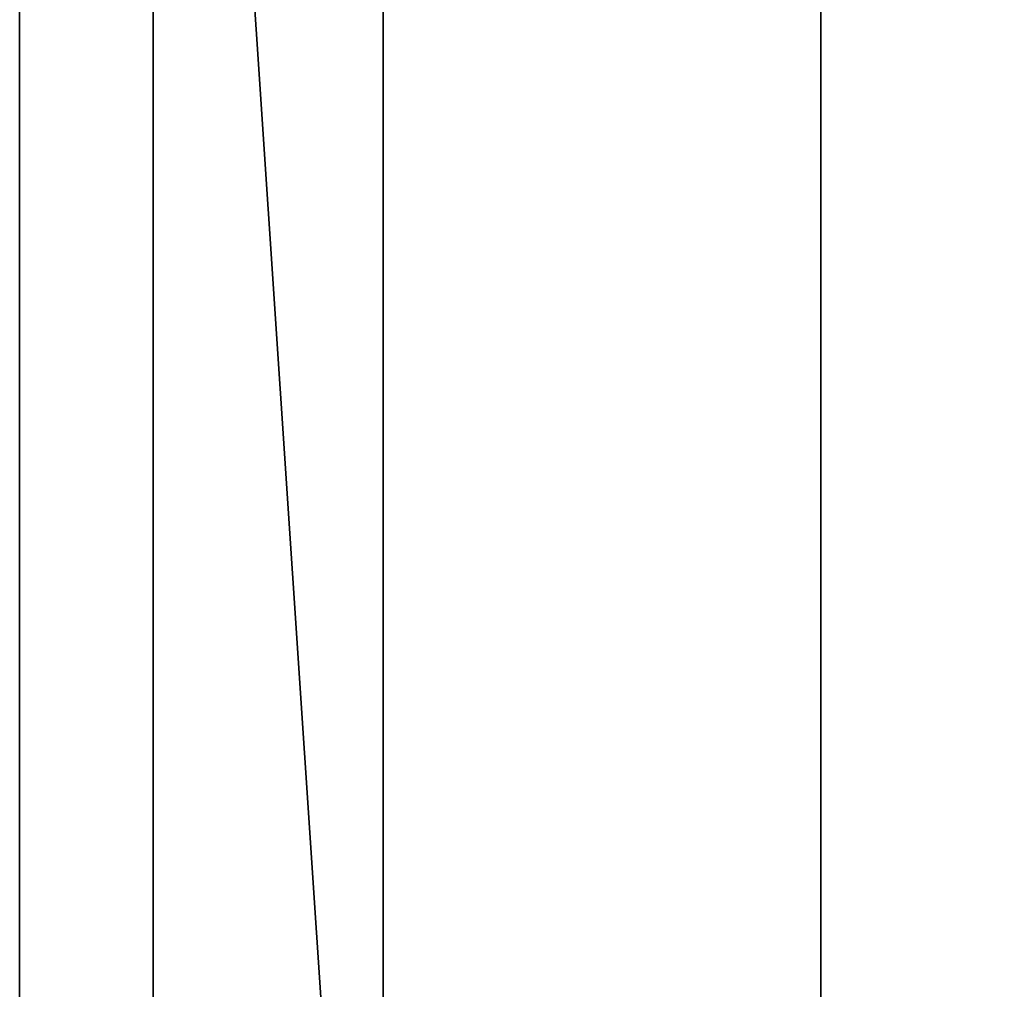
# Model space of a CAD drawing. Header units: millimetres. Extents: x -490 to 6690, y -115 to 152.
# Tile 736 of 1056: x 3413 to 3446, y 22 to 54. Entities that reach past the tile are written whole.
import ezdxf

# ---------------------------------------------------------------- set-up
doc = ezdxf.new("R2010")
doc.units = ezdxf.units.MM
doc.layers.add('151', color=253, linetype='Continuous')

# ---------------------------------------------------------------- blocks, each defined once
blk = doc.blocks.new('UG_SURFACE_003')
at = {"layer": '151', "color": 252, "linetype": 'Continuous', "lineweight": 35}
for points in [[(3590, -6.2, 2202.5), (3590, 133.2, 2202.5), (2410, 133.2, 2202.5), (2410, -6.2, 2202.5)], [(2560, -6.2, 2052.5), (2560, 133.2, 2052.5), (3440, 133.2, 2052.5), (3440, -6.2, 2052.5)], [(3440, -6.2, -7.5), (3440, 133.2, -7.5), (3590, 133.2, -7.5), (3590, -6.2, -7.5)], [(3440, -6.2, 2052.5), (3440, 133.2, 2052.5), (3440, 133.2, -7.5), (3440, -6.2, -7.5)]]:
    blk.add_3dface(points, dxfattribs=at)
blk = doc.blocks.new('UG_SURFACE_205')
at = {"layer": '151', "color": 254, "linetype": 'Continuous', "lineweight": 35}
for points in [[(3425.25, -10, 2032.75), (3425.25, 136.75, 2032.75), (2574.75, 136.75, 2032.75), (2574.75, -10, 2032.75)], [(3425.25, 136.75, 2032.75), (3425.25, -10, 2032.75), (3417.5, 106, 2025)], [(3413, 106, 2020.5), (3417.5, 106, 2025), (3417.5, 21, 2025), (3413, 21, 2020.5)], [(3417.5, 21, 2025), (3417.5, 106, 2025), (3425.25, -10, 2032.75)]]:
    blk.add_3dface(points, dxfattribs=at)
blk = doc.blocks.new('UG_SURFACE_208')
at = {"layer": '151', "color": 254, "linetype": 'Continuous', "lineweight": 35}
for points in [[(3425.25, 136.75, -7.5), (3425.25, -10, -7.5), (3417.5, 106, -7.5)], [(3417.5, 106, 2025), (3425.25, -10, 2032.75), (3425.25, 136.75, 2032.75)], [(3425.25, -10, -7.5), (3425.25, 136.75, -7.5), (3425.25, 136.75, 2032.75), (3425.25, -10, 2032.75)], [(3417.5, 21, -7.5), (3413, 21, -7.5), (3413, 106, -7.5), (3417.5, 106, -7.5)], [(3413, 21, 2020.5), (3417.5, 21, 2025), (3417.5, 106, 2025), (3413, 106, 2020.5)], [(3417.5, 21, -7.5), (3417.5, 106, -7.5), (3425.25, -10, -7.5)], [(3425.25, -10, 2032.75), (3417.5, 106, 2025), (3417.5, 21, 2025)]]:
    blk.add_3dface(points, dxfattribs=at)

msp = doc.modelspace()

# ---------------------------------------------------------------- linework, layer by layer
at = {"layer": '151', "linetype": 'Continuous', "lineweight": -3}
for p, q in [((3425.25, -10, 2032.75), (3425.25, 136.75, 2032.75)), ((3425.25, -10, -7.5), (3425.25, 136.75, -7.5)), ((3425.25, -10, 2032.75), (3425.25, 136.75, 2032.75)), ((3440, -6.2, 2052.5), (3440, 133.2, 2052.5)), ((3440, 133.2, -7.5), (3440, -6.2, -7.5))]:
    msp.add_line(p, q, dxfattribs=at)

# ---------------------------------------------------------------- block references
for name in ['UG_SURFACE_205', 'UG_SURFACE_208', 'UG_SURFACE_003']:
    msp.add_blockref(name, (0, 0), dxfattribs=at)

doc.saveas('drawing.dxf')
